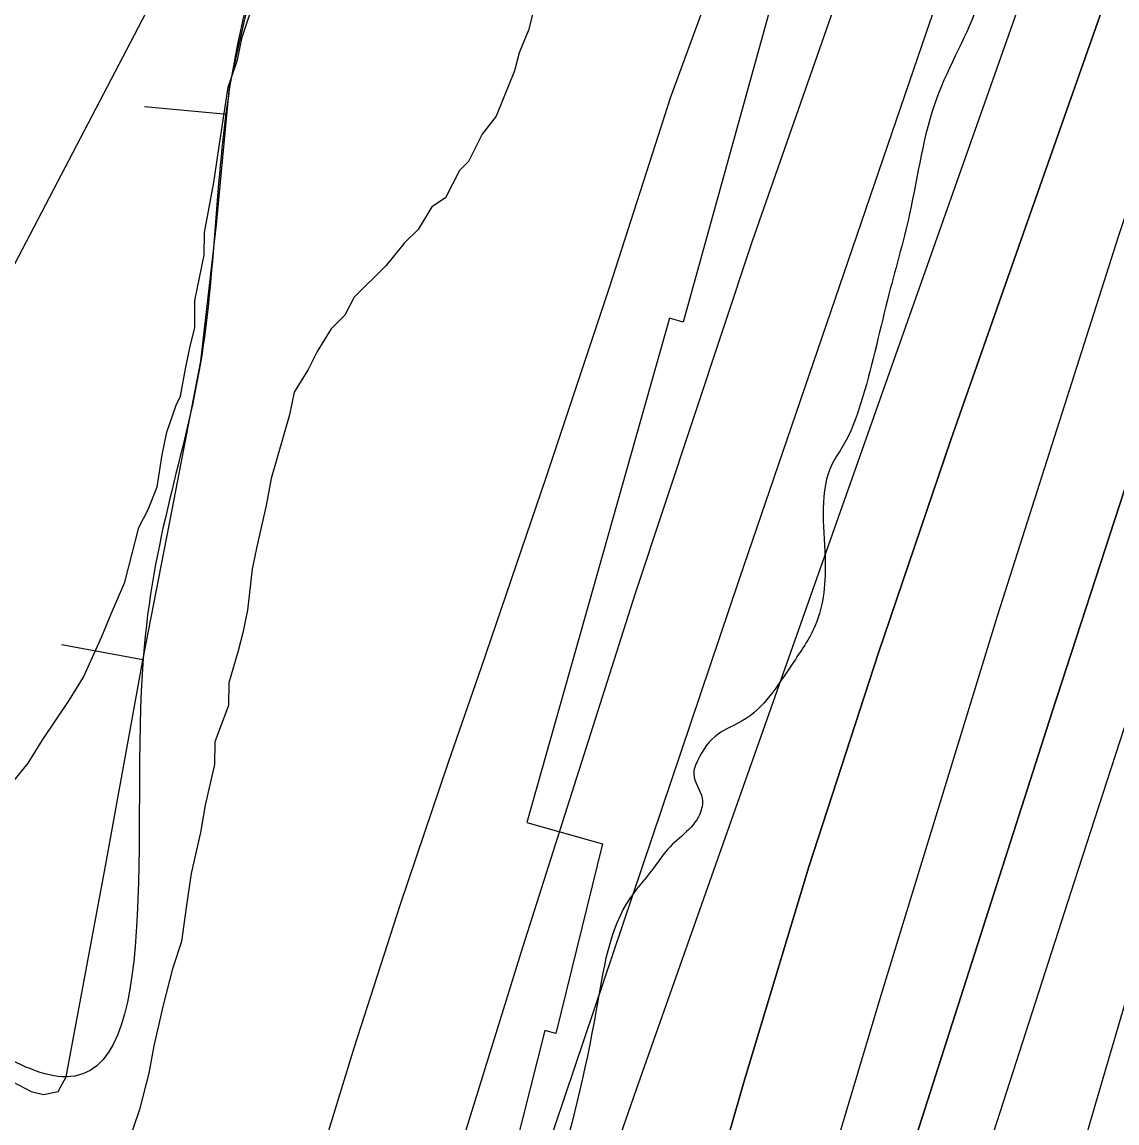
# Model space of a CAD drawing. Extents: x 3324104 to 3361979, y 612876 to 638273.
# Drawn here: x 3332870.8 to 3333201.2, y 619642.8 to 619975 of the extents above; entities that cross this region are included whole.
import ezdxf

# ---------------------------------------------------------------- set-up
doc = ezdxf.new("R2010")
doc.units = 0
for name, color, linetype in [('V-BORW-LINE', 7, 'Continuous'), ('V-RIVR-EDGE', 7, 'Continuous'), ('V-RRAP-RVMT', 7, 'Continuous'), ('V-SITE-VEGE', 7, 'Continuous'), ('V-TOPO-DPTH', 7, 'Continuous'), ('V-TOPO-MAJR', 7, 'Continuous'), ('V-TOPO-MINR', 7, 'Continuous'), ('V-TOPO-WATR', 7, 'Continuous')]:
    doc.layers.add(name, color=color, linetype=linetype)

msp = doc.modelspace()

# ---------------------------------------------------------------- linework, layer by layer
at = {"layer": 'V-BORW-LINE'}
for p, q in [((3332932.68, 619947.06), (3332907.79, 619949.43)), ((3332907.29, 619782.56), (3332882.69, 619787.03))]:
    msp.add_line(p, q, dxfattribs=at)
msp.add_lwpolyline([(3332737.62, 619986.55), (3332745.71, 619935.47), (3332757.48, 619884.42), (3332775.01, 619817.84), (3332796.65, 619752.53), (3332804.57, 619734.61), (3332819.62, 619709.58), (3332836.81, 619685.21), (3332848.34, 619671.73), (3332859.45, 619661.42), (3332867.82, 619655.3), (3332873.55, 619652.34), (3332877.3, 619651.35), (3332881.68, 619652.29), (3332884.12, 619656.72), (3332895.89, 619719.75), (3332907.36, 619782.97), (3332916.11, 619827.79), (3332924.74, 619872.64), (3332929.53, 619913.92), (3332933.46, 619955.31), (3332944.86, 620006.2)], dxfattribs=at)
msp.add_spline([(3333279.31, 622009.12), (3333231.92, 621951.76), (3333205.11, 621897.16), (3333189.26, 621870.48), (3333179.51, 621841.77), (3333188.99, 621814.26), (3333211.1, 621772.38), (3333204.81, 621737.81), (3333188.63, 621719.97), (3333169, 621718.16), (3333123.21, 621708.41), (3333080.88, 621684.52), (3333055.17, 621653.52), (3333026.61, 621594.88), (3332950.24, 621540.71), (3332914.43, 621496.23), (3332875.47, 621420.15), (3332841.76, 621289.97), (3332823.69, 621156.25), (3332819.5, 621070.99), (3332810.28, 620972.6), (3332794.13, 620819.7), (3332773.59, 620648.76), (3332758.38, 620478.35), (3332763.01, 620333.58), (3332761.44, 620215.25), (3332749.59, 620090.1), (3332736.9, 620020.51), (3332757.48, 619884.42), (3332796.65, 619752.53), (3332836.81, 619685.21), (3332884.12, 619656.72), (3332907.36, 619782.97), (3332924.74, 619872.64), (3332933.46, 619955.31), (3332956.09, 620057.12), (3332961.28, 620162.95), (3332980.06, 620271.9), (3332986.08, 620455.32), (3332994.16, 620598.94), (3332995.81, 620645.82), (3333015.49, 620663.47), (3333033.59, 620670.41), (3333059.26, 620687.46), (3333079.42, 620760.33), (3333099.61, 620886.65), (3333120.36, 621062.97), (3333127.93, 621114.48), (3333147.58, 621275.48), (3333149.44, 621387.58), (3333160.45, 621495.69), (3333147.46, 621529.78), (3333165.68, 621561.99), (3333287.42, 621646.35), (3333352.56, 621666.03), (3333381.9, 621690.89), (3333384.67, 621754.99), (3333383.93, 621811), (3333402.75, 621857.49), (3333424.81, 621899.12), (3333503.16, 622012.37), (3333560.21, 622118.33), (3333589.92, 622173.14), (3333617.46, 622211.23), (3333650.61, 622258.29), (3333640.96, 622317.3), (3333564, 622281.97), (3333518.92, 622253.83), (3333446.06, 622201.36), (3333404.2, 622156.3), (3333335.5, 622066.47), (3333279.31, 622009.12)], degree=3, dxfattribs=at)
at = {"layer": 'V-RIVR-EDGE'}
msp.add_spline([(3334928.97, 623567.85), (3334918.71, 623560.2), (3334914.68, 623556.19), (3334911.74, 623548.52), (3334903.31, 623541.96), (3334897.46, 623537.59), (3334883.89, 623523.37), (3334877.3, 623516.44), (3334875.1, 623512.79), (3334874.72, 623510.23), (3334869.21, 623497.09), (3334851.98, 623477.02), (3334839.87, 623459.87), (3334820.45, 623439.82), (3334813.49, 623432.89), (3334808.72, 623428.15), (3334791.86, 623408.45), (3334776.46, 623388.75), (3334766.19, 623376.71), (3334752.99, 623361.39), (3334747.86, 623355.19), (3334743.82, 623348.25), (3334740.89, 623343.87), (3334732.1, 623337.31), (3334728.8, 623334.4), (3334724.77, 623329.29), (3334712.3, 623315.07), (3334705.34, 623307.04), (3334701.67, 623300.47), (3334697.25, 623288.42), (3334692.47, 623279.29), (3334670.85, 623254.12), (3334652.51, 623232.23), (3334641.14, 623216.91), (3334634.54, 623206.32), (3334620.97, 623189.18), (3334601.16, 623162.54), (3334593.83, 623152.69), (3334582.08, 623132.98), (3334567.04, 623111.08), (3334554.2, 623092.11), (3334532.19, 623061.45), (3334516.05, 623038.46), (3334501.73, 623013.64), (3334486.32, 622989.92), (3334474.96, 622976.42), (3334471.29, 622971.31), (3334468.71, 622964.01), (3334466.11, 622945.37), (3334458.39, 622929.31), (3334449.59, 622916.9), (3334437.49, 622903.41), (3334430.89, 622897.21), (3334429.42, 622893.92), (3334430.51, 622889.17), (3334430.13, 622884.78), (3334422.09, 622884.44), (3334418.06, 622881.52), (3334414.39, 622876.78), (3334408.87, 622862.17), (3334399.7, 622849.03), (3334390.17, 622835.53), (3334378.44, 622826.06), (3334363.06, 622813.66), (3334337.75, 622777.9), (3334331.13, 622762.57), (3334327.81, 622750.15), (3334323.78, 622746.5), (3334319.75, 622741.39), (3334312.78, 622733), (3334306.55, 622727.54), (3334299.94, 622714.39), (3334295.53, 622705.63), (3334291.88, 622705.27), (3334287.48, 622702.36), (3334279.79, 622694.34), (3334261.06, 622661.85), (3334258.85, 622655.27), (3334258.48, 622650.52), (3334256.27, 622646.14), (3334249.67, 622637.39), (3334242.68, 622620.59), (3334233.12, 622595.39), (3334227.97, 622581.88), (3334227.22, 622574.2), (3334223.91, 622567.63), (3334219.88, 622563.62), (3334214.74, 622557.05), (3334213.27, 622550.47), (3334212.51, 622539.88), (3334211.02, 622528.55), (3334205.89, 622523.08), (3334199.67, 622521.63), (3334192.36, 622521.65), (3334181.38, 622517.65), (3334175.51, 622506.7), (3334173.65, 622495.01), (3334174.34, 622480.02), (3334173.22, 622468.69), (3334165.51, 622456.28), (3334156.34, 622440.95), (3334148.28, 622435.49), (3334140.95, 622428.56), (3334132.89, 622422.37), (3334131.79, 622417.62), (3334130.28, 622400.8), (3334129.53, 622392.03), (3334127.69, 622388.75), (3334124.76, 622384.73), (3334120.37, 622384.01), (3334113.42, 622383.67), (3334109.39, 622378.92), (3334105.72, 622372.72), (3334106.08, 622370.89), (3334106.8, 622364.67), (3334104.22, 622358.83), (3334092.86, 622346.07), (3334087.37, 622343.89), (3334077.85, 622335.14), (3334066.49, 622326.03), (3334058.79, 622317.64), (3334055.47, 622304.48), (3334054.73, 622298.64), (3334054.34, 622290.23), (3334052.14, 622286.22), (3334045.55, 622285.14), (3334038.59, 622277.84), (3334027.23, 622264.71), (3334003.75, 622232.6), (3333990.17, 622210.33), (3333969.97, 622172), (3333947.58, 622134.04), (3333931.07, 622108.49), (3333921.53, 622095.36), (3333906.11, 622069.44), (3333885.18, 622030.74), (3333866.11, 622004.11), (3333836.74, 621954.1), (3333808.83, 621904.82), (3333789, 621866.49), (3333773.55, 621825.22), (3333764.35, 621802.58), (3333753.68, 621773.36), (3333750.32, 621746.32), (3333745.51, 621722.57), (3333743.29, 621710.51), (3333742.49, 621684.19), (3333742.81, 621665.91), (3333738.03, 621655.69), (3333731.42, 621640.35), (3333723.35, 621629.41), (3333720.4, 621621.37), (3333716.71, 621607.86), (3333712.63, 621581.55), (3333709.64, 621557.06), (3333708.86, 621537.32), (3333711.36, 621514.29), (3333711.7, 621504.05), (3333710.95, 621494.55), (3333705.08, 621484.33), (3333691.48, 621455.48), (3333683.75, 621436.13), (3333680.79, 621419.32), (3333677.82, 621402.51), (3333676.69, 621386.8), (3333678.84, 621369.25), (3333684.3, 621359), (3333685.75, 621355.34), (3333683.92, 621353.88), (3333681.35, 621349.13), (3333676.95, 621343.66), (3333671.06, 621329.79), (3333664.81, 621313.35), (3333662.97, 621308.24), (3333659.66, 621300.57), (3333655.97, 621286.69), (3333654.86, 621280.11), (3333652.29, 621278.66), (3333646.07, 621275.38), (3333642.77, 621270.27), (3333641.29, 621264.43), (3333642.01, 621259.31), (3333642, 621253.09), (3333639.78, 621245.06), (3333636.12, 621240.68), (3333634.64, 621234.47), (3333623.99, 621213.66), (3333608.54, 621175.68), (3333598.59, 621144.27), (3333594.52, 621124.9), (3333593.41, 621119.42), (3333588.28, 621113.59), (3333583.51, 621106.65), (3333577.64, 621096.43), (3333573.24, 621092.79), (3333568.85, 621090.24), (3333567.74, 621085.49), (3333565.53, 621077.45), (3333558.92, 621067.96), (3333558.55, 621064.68), (3333561.45, 621054.07), (3333560.32, 621041.64), (3333556.27, 621029.59), (3333554.8, 621025.94), (3333558.8, 621018.62), (3333564.63, 621010.19), (3333561.69, 621005.81), (3333557.67, 621003.27), (3333553.63, 620997.06), (3333546.64, 620979.17), (3333540.39, 620964.56), (3333533.77, 620947.4), (3333531.54, 620933.51), (3333527.86, 620925.11), (3333521.25, 620911.97), (3333515.75, 620906.5), (3333510.99, 620902.85), (3333508.41, 620894.82), (3333502.91, 620885.33), (3333500.32, 620874), (3333494.83, 620869.26), (3333490.43, 620866.72), (3333480.53, 620852.48), (3333474.29, 620841.9), (3333459.22, 620811.23), (3333451.52, 620799.92), (3333448.21, 620792.61), (3333444.9, 620782.75), (3333445.25, 620777.27), (3333447.42, 620768.86), (3333445.95, 620765.2), (3333442.66, 620764.85), (3333437.54, 620764.49), (3333431.68, 620759.39), (3333422.14, 620744.06), (3333414.41, 620723.61), (3333401.92, 620696.96), (3333396.42, 620690.02), (3333386.53, 620683.47), (3333377.37, 620672.89), (3333371.86, 620665.23), (3333365.63, 620658.3), (3333363.07, 620655.38), (3333362.69, 620651.36), (3333366.7, 620647.33), (3333367.42, 620644.04), (3333366.32, 620642.21), (3333361.2, 620641.13), (3333354.98, 620639.31), (3333350.58, 620631.28), (3333343.23, 620617.41), (3333342.11, 620608.64), (3333342.82, 620598.77), (3333340.98, 620591.83), (3333334.75, 620587.82), (3333330.35, 620583.45), (3333327.05, 620577.61), (3333323.76, 620575.79), (3333320.82, 620571.04), (3333318.98, 620565.56), (3333317.86, 620558.99), (3333320.77, 620553.13), (3333320.76, 620546.92), (3333316.73, 620541.81), (3333299.52, 620529.79), (3333291.45, 620522.5), (3333285.97, 620519.95), (3333281.94, 620517.04), (3333272.4, 620502.44), (3333265.42, 620489.66), (3333262.48, 620485.28), (3333258.81, 620477.25), (3333256.97, 620471.77), (3333260.96, 620459.33), (3333259.85, 620452.75), (3333255.8, 620444.72), (3333256.89, 620441.43), (3333262.72, 620434.1), (3333263.07, 620426.06), (3333261.24, 620423.51), (3333262.67, 620413.63), (3333262.66, 620408.52), (3333261.92, 620406.32), (3333256.07, 620405.61), (3333253.87, 620402.32), (3333258.98, 620396.83), (3333259.32, 620388.78), (3333259.31, 620385.13), (3333256.73, 620374.17), (3333251.23, 620369.8), (3333245.02, 620369.81), (3333242.09, 620367.99), (3333240.23, 620354.1), (3333243.49, 620342.4), (3333241.62, 620327.42), (3333235.75, 620318.66), (3333229.88, 620309.17), (3333223.29, 620302.97), (3333220.71, 620296.76), (3333219.96, 620286.89), (3333223.97, 620284.69), (3333227.62, 620283.22), (3333229.81, 620279.56), (3333228.33, 620275.18), (3333226.14, 620273.35), (3333218.46, 620273.37), (3333218.09, 620271.55), (3333218.43, 620260.58), (3333225.36, 620253.25), (3333228.64, 620249.59), (3333226.07, 620244.84), (3333215.81, 620234.63), (3333210.3, 620225.51), (3333208.81, 620213.45), (3333208.05, 620200.65), (3333209.83, 620184.57), (3333207.24, 620172.14), (3333199.15, 620150.23), (3333189.92, 620114.79), (3333184.75, 620095.07), (3333180.36, 620089.96), (3333175.2, 620073.89), (3333167.07, 620038.82), (3333162.3, 620030.06), (3333162.65, 620023.84), (3333163.7, 620004.83), (3333159.62, 619981.44), (3333146.75, 619951.87), (3333138.62, 619917.16), (3333131.98, 619891.22), (3333123.86, 619859.8), (3333118.71, 619847.39), (3333115.41, 619841.91), (3333113.14, 619813.41), (3333110.17, 619792.94), (3333103.19, 619781.26), (3333088.16, 619764.12), (3333080.84, 619760.12), (3333074.61, 619752.09), (3333073.5, 619748.07), (3333076.04, 619740.75), (3333075.3, 619736), (3333065.04, 619724.7), (3333062.1, 619720.68), (3333054.4, 619710.83), (3333044.08, 619676.86), (3333031.15, 619622.79), (3333019.73, 619586.27), (3333011.99, 619559.97), (3333004.97, 619532.2), (3333004.23, 619526.35), (3333007.5, 619517.21), (3333006.03, 619513.56), (3333002.35, 619504.79), (3332997.95, 619500.78), (3332994.65, 619495.31), (3332992.4, 619473.74), (3332989.42, 619449.26), (3332987.92, 619433.55), (3332988.61, 619417.83), (3332984.91, 619401.38), (3332980.12, 619386.41), (3332972.42, 619375.1), (3332966.88, 619354.27), (3332958.39, 619318.84), (3332949.88, 619279.01), (3332945.08, 619258.55), (3332945.79, 619249.41), (3332945.03, 619237.72), (3332939.51, 619223.84), (3332931.42, 619204.85), (3332929.91, 619185.85), (3332927.31, 619169.4), (3332922.14, 619148.95), (3332922.49, 619140.17), (3332924.3, 619133.59), (3332920.63, 619127.02), (3332919.51, 619119.34), (3332919.13, 619112.4), (3332916.91, 619099.98), (3332914.32, 619087.92), (3332905.11, 619060.89), (3332898.1, 619033.86), (3332892.56, 619012.3), (3332891.41, 618990.37), (3332890.3, 618984.16), (3332882.96, 618971.75), (3332878.52, 618949.83), (3332874.78, 618918.77), (3332873.6, 618882.22), (3332869.89, 618859.93), (3332865.82, 618842.76), (3332855.9, 618819.38), (3332845.58, 618785.41), (3332838.54, 618748.15), (3332836.99, 618714.15), (3332831.76, 618666.64), (3332832.42, 618639.23), (3332838.58, 618615.82), (3332848.01, 618586.55), (3332849.43, 618569.37), (3332847.54, 618545.97), (3332848.96, 618525.87), (3332853.23, 618480.16), (3332859.29, 618418), (3332861.03, 618383.64), (3332865.68, 618343.05), (3332869.61, 618305.75), (3332871.95, 618265.06)], degree=3, dxfattribs=at)
at = {"layer": 'V-RRAP-RVMT'}
for p, q in [((3333104.37, 620007.46), (3333070.34, 619884.44)), ((3333066.16, 619885.63), (3333023.17, 619733.44)), ((3333070.34, 619884.44), (3333066.16, 619885.63)), ((3333023.17, 619733.44), (3333045.96, 619727)), ((3333045.96, 619727), (3333031.91, 619669.82)), ((3333028.53, 619670.7), (3332992.01, 619525.68)), ((3333031.91, 619669.82), (3333028.53, 619670.7))]:
    msp.add_line(p, q, dxfattribs=at)
at = {"layer": 'V-SITE-VEGE'}
for p, q in [((3332937.2, 619970.4), (3332942.79, 619986.83)), ((3333025.03, 619978.07), (3333023.62, 619972.59)), ((3332935.78, 619963.56), (3332937.2, 619970.4)), ((3333023.62, 619972.59), (3333020.84, 619965.75)), ((3332932.98, 619955.34), (3332935.78, 619963.56)), ((3333020.84, 619965.75), (3333019.43, 619960.27)), ((3333019.43, 619960.27), (3333013.85, 619946.59)), ((3332930.12, 619936.16), (3332932.98, 619955.34)), ((3333013.85, 619946.59), (3333009.7, 619941.13)), ((3333009.7, 619941.13), (3333005.54, 619932.93)), ((3332928.68, 619926.57), (3332930.12, 619936.16)), ((3333002.78, 619930.2), (3332998.61, 619922)), ((3333005.54, 619932.93), (3333002.78, 619930.2)), ((3332925.84, 619911.5), (3332928.68, 619926.57)), ((3332998.61, 619922), (3332994.48, 619919.28)), ((3332994.48, 619919.28), (3332990.32, 619912.45)), ((3332925.79, 619904.64), (3332925.84, 619911.5)), ((3332990.32, 619912.45), (3332986.17, 619908.36)), ((3332986.17, 619908.36), (3332980.65, 619901.54)), ((3332924.38, 619897.79), (3332925.79, 619904.64)), ((3332980.65, 619901.54), (3332970.98, 619892)), ((3332922.96, 619890.94), (3332924.38, 619897.79)), ((3332922.91, 619882.71), (3332922.96, 619890.94)), ((3332970.98, 619892), (3332968.2, 619886.53)), ((3332968.2, 619886.53), (3332964.06, 619882.44)), ((3332921.5, 619877.23), (3332922.91, 619882.71)), ((3332964.06, 619882.44), (3332959.9, 619875.61)), ((3332920.09, 619870.38), (3332921.5, 619877.23)), ((3332959.9, 619875.61), (3332957.12, 619870.14)), ((3332918.66, 619862.16), (3332920.09, 619870.38)), ((3332957.12, 619870.14), (3332952.96, 619863.31)), ((3332917.27, 619859.43), (3332918.66, 619862.16)), ((3332952.96, 619863.31), (3332951.55, 619856.46)), ((3332914.48, 619851.22), (3332917.27, 619859.43)), ((3332951.55, 619856.46), (3332945.94, 619837.3)), ((3332913.06, 619844.36), (3332914.48, 619851.22)), ((3332911.63, 619834.77), (3332913.06, 619844.36)), ((3332945.94, 619837.3), (3332944.51, 619829.08)), ((3332908.84, 619827.93), (3332911.63, 619834.77)), ((3332906.06, 619822.46), (3332908.84, 619827.93)), ((3332944.51, 619829.08), (3332941.69, 619816.75)), ((3332901.84, 619806.03), (3332906.06, 619822.46)), ((3332941.69, 619816.75), (3332940.27, 619809.9)), ((3332940.27, 619809.9), (3332938.82, 619797.56)), ((3332897.66, 619796.46), (3332901.84, 619806.03)), ((3332938.82, 619797.56), (3332937.41, 619790.71)), ((3332894.88, 619789.62), (3332897.66, 619796.46)), ((3332937.41, 619790.71), (3332936, 619785.24)), ((3332889.31, 619777.31), (3332894.88, 619789.62)), ((3332936, 619785.24), (3332933.2, 619775.65)), ((3332885.15, 619770.48), (3332889.31, 619777.31)), ((3332933.2, 619775.65), (3332933.15, 619768.79)), ((3332876.84, 619758.18), (3332885.15, 619770.48)), ((3332933.15, 619768.79), (3332928.96, 619757.85)), ((3332872.68, 619751.35), (3332876.84, 619758.18)), ((3332928.96, 619757.85), (3332928.92, 619750.99)), ((3332867.15, 619744.53), (3332872.68, 619751.35)), ((3332928.92, 619750.99), (3332926.1, 619738.66)), ((3332926.1, 619738.66), (3332924.67, 619730.44)), ((3332924.67, 619730.44), (3332921.85, 619718.11)), ((3332921.85, 619718.11), (3332920.42, 619708.52)), ((3332920.42, 619708.52), (3332918.97, 619697.56)), ((3332918.97, 619697.56), (3332916.18, 619689.34)), ((3332916.18, 619689.34), (3332913.36, 619678.39)), ((3332913.36, 619678.39), (3332910.54, 619666.06)), ((3332910.54, 619666.06), (3332909.11, 619657.84)), ((3332909.11, 619657.84), (3332906.3, 619646.89)), ((3332906.3, 619646.89), (3332899.31, 619626.36))]:
    msp.add_line(p, q, dxfattribs=at)
at = {"layer": 'V-TOPO-DPTH'}
for points in [[(3333201.13, 620137.12), (3333143.72, 619972.16), (3333087.22, 619806.88), (3332978.89, 619485.66), (3332977.32, 619480.73), (3332975.88, 619475.76), (3332974.63, 619470.74), (3332863.39, 618698.34), (3332857.94, 618656.99), (3332852.61, 618615.63), (3332847.44, 618574.25), (3332842.38, 618532.85), (3332841.36, 618524.29), (3332837.16, 618487.14), (3332833.3, 618449.95), (3332829.97, 618412.72), (3332826.99, 618375.45), (3332822.33, 618311.74), (3332819.29, 618264.96), (3332871.31, 618265.05)], [(3333287, 620086.96), (3333233.84, 619927.06), (3333181.67, 619766.84), (3333079.7, 619448.6), (3333079.28, 619447.23), (3333078.23, 619443.08), (3332905.54, 618442.2), (3332905.29, 618440.22), (3332905.24, 618439.55), (3332899.47, 618342.36), (3332896.64, 618293.09), (3332895.09, 618265.1), (3332871.31, 618265.05)], [(3332895.09, 618265.1), (3332896.64, 618293.09), (3332899.47, 618342.36), (3332905.24, 618439.55), (3332905.29, 618440.22), (3332905.54, 618442.2), (3333078.23, 619443.08), (3333079.28, 619447.23), (3333079.7, 619448.6), (3333181.67, 619766.84), (3333233.84, 619927.06), (3333287, 620086.96)], [(3332871.31, 618265.05), (3332883.23, 618421.6), (3332884.14, 618432.52), (3332885.16, 618443.42), (3332886.35, 618454.31), (3332887.63, 618465.2), (3332921.47, 618733.76), (3333025.42, 619409.85), (3333029.95, 619434.32), (3333034.97, 619458.69), (3333040.73, 619482.89), (3333046.99, 619506.97), (3333069.89, 619589.87), (3333088.63, 619655.11), (3333108.25, 619720.08), (3333129.2, 619784.63), (3333151.03, 619848.91), (3333173.47, 619912.82), (3333207.27, 620008.82)], [(3332871.31, 618265.05), (3332883.23, 618421.6), (3332884.14, 618432.52), (3332885.16, 618443.42), (3332886.35, 618454.31), (3332887.63, 618465.2), (3332921.47, 618733.76), (3333025.42, 619409.85), (3333029.95, 619434.32), (3333034.97, 619458.69), (3333040.73, 619482.89), (3333046.99, 619506.97), (3333069.89, 619589.87), (3333088.63, 619655.11), (3333108.25, 619720.08), (3333129.2, 619784.63), (3333151.03, 619848.91), (3333173.47, 619912.82), (3333207.27, 620008.82)], [(3333300.88, 619988.66), (3333278.59, 619919.72), (3333256.36, 619850.77), (3333234.59, 619781.67), (3333213.4, 619712.41), (3333193.06, 619642.88), (3333173.3, 619573.19), (3333145.86, 619474.09), (3333139.99, 619451.98), (3333134.43, 619429.79), (3332964.42, 618481.98), (3332961.48, 618458.1), (3332958.85, 618434.18), (3332956.66, 618410.22), (3332954.77, 618386.23), (3332946.39, 618265.19), (3332895.09, 618265.1)], [(3333300.88, 619988.66), (3333278.59, 619919.72), (3333256.36, 619850.77), (3333234.59, 619781.67), (3333213.4, 619712.41), (3333193.06, 619642.88), (3333173.3, 619573.19), (3333145.86, 619474.09), (3333139.99, 619451.98), (3333134.43, 619429.79), (3332964.42, 618481.98), (3332961.48, 618458.1), (3332958.85, 618434.18), (3332956.66, 618410.22), (3332954.77, 618386.23), (3332946.39, 618265.19), (3332983.61, 618265.25)]]:
    msp.add_lwpolyline(points, dxfattribs=at)
at = {"layer": 'V-TOPO-MAJR'}
msp.add_lwpolyline([(3333668.71, 621638.22), (3333431.42, 621015.4), (3333428.62, 621006.78), (3333403.59, 620939.64), (3333397.05, 620922.68), (3333390.27, 620905.82), (3333383.11, 620889.12), (3333375.7, 620872.53), (3332686.53, 619553.94), (3332685.98, 619548.29), (3332738.27, 618427.48), (3332736.57, 618393.28), (3332731.15, 618264.81)], dxfattribs=at)
at = {"layer": 'V-TOPO-MINR'}
for points in [[(3333389.75, 620831.82), (3333066.51, 619952.32), (3333047.97, 619894.81), (3333028.84, 619837.48), (3333009.33, 619780.28), (3332999.4, 619751.62), (3332984.95, 619708.73), (3332971, 619665.68), (3332957.8, 619622.39), (3332945.11, 619578.95), (3332938.91, 619556.99), (3332930.28, 619524.28), (3332922.42, 619491.4), (3332783.57, 618468.95), (3332782.62, 618456.32), (3332781.88, 618443.66), (3332781.29, 618431), (3332774.91, 618264.89)], [(3333201.13, 620137.12), (3333143.72, 619972.16), (3333087.22, 619806.88), (3332978.89, 619485.66), (3332977.32, 619480.73), (3332975.88, 619475.76), (3332974.63, 619470.74), (3332863.39, 618698.34), (3332857.94, 618656.99), (3332852.61, 618615.63), (3332847.44, 618574.25), (3332842.38, 618532.85), (3332841.36, 618524.29), (3332837.16, 618487.14), (3332833.3, 618449.95), (3332829.97, 618412.72), (3332826.99, 618375.45), (3332822.33, 618311.74), (3332819.29, 618264.96)], [(3333215.63, 620104.7), (3333056.15, 619652.86), (3333048.95, 619632.43), (3333041.78, 619611.99), (3333034.65, 619591.54), (3333027.54, 619571.08), (3333023.62, 619559.77), (3333018.67, 619544.9), (3333013.98, 619529.96), (3333009.66, 619514.9), (3333005.6, 619499.76), (3333001.97, 619484.52), (3332998.68, 619469.21), (3332995.87, 619453.8), (3332879.43, 618617.79), (3332864.49, 618494.74), (3332861.75, 618470.73), (3332859.22, 618446.69), (3332857.04, 618422.62), (3332855.07, 618398.53), (3332845.1, 618265.01)], [(3333314.29, 620101.59), (3333268.63, 619962.96), (3333198.11, 619745.9), (3333188.29, 619715.61), (3333178.49, 619685.32), (3333168.73, 619655.01), (3333158.98, 619624.7), (3333149.51, 619594.31), (3333140.39, 619563.82), (3333131.78, 619533.18), (3333123.53, 619502.44), (3333123.14, 619500.92), (3332960.79, 618648.53), (3332953.8, 618606.52), (3332947.48, 618564.4), (3332941.59, 618522.21), (3332940.39, 618513.04), (3332935.77, 618475.35), (3332931.61, 618437.61), (3332928.11, 618399.81), (3332925.06, 618361.96), (3332920.93, 618304.28), (3332918.31, 618265.14)], [(3333287, 620086.96), (3333233.84, 619927.06), (3333181.67, 619766.84), (3333079.7, 619448.6), (3333079.28, 619447.23), (3333078.23, 619443.08), (3332905.54, 618442.2), (3332905.29, 618440.22), (3332905.24, 618439.55), (3332899.47, 618342.36), (3332896.64, 618293.09), (3332895.09, 618265.1)], [(3333239.88, 620024.31), (3333201.66, 619910.45), (3333165.2, 619796.03), (3333129.91, 619681.22), (3333067.19, 619471.48), (3333064.28, 619461.22), (3333061.58, 619450.9), (3333059.18, 619440.52), (3333056.98, 619430.08), (3333034.47, 619314.74), (3332897.25, 618453.14), (3332896.48, 618447.62), (3332895.81, 618442.08), (3332895.29, 618436.53), (3332894.86, 618430.97), (3332884.38, 618265.08)], [(3333128.13, 620014.66), (3333091.1, 619908.91), (3333055.85, 619802.56), (3333021.79, 619695.8), (3332964.7, 619511.63), (3332960.33, 619496.59), (3332956.3, 619481.47), (3332952.79, 619466.22), (3332949.63, 619450.88), (3332806.69, 618454.12), (3332806.64, 618453.7), (3332806.55, 618452.45), (3332805.11, 618424.05), (3332804.41, 618409.43), (3332803.79, 618394.81), (3332803.27, 618380.18), (3332802.81, 618365.55), (3332800.01, 618264.93)], [(3333300.88, 619988.66), (3333278.59, 619919.72), (3333256.36, 619850.77), (3333234.59, 619781.67), (3333213.4, 619712.41), (3333193.06, 619642.88), (3333173.3, 619573.19), (3333145.86, 619474.09), (3333139.99, 619451.98), (3333134.43, 619429.79), (3332964.42, 618481.98), (3332961.48, 618458.1), (3332958.85, 618434.18), (3332956.66, 618410.22), (3332954.77, 618386.23), (3332946.39, 618265.19)]]:
    msp.add_lwpolyline(points, dxfattribs=at)
at = {"layer": 'V-TOPO-WATR'}
msp.add_lwpolyline([(3333207.27, 620008.82), (3333173.47, 619912.82), (3333151.03, 619848.91), (3333129.2, 619784.63), (3333108.25, 619720.08), (3333088.63, 619655.11), (3333069.89, 619589.87), (3333046.99, 619506.97), (3333040.73, 619482.89), (3333034.97, 619458.69), (3333029.95, 619434.32), (3333025.42, 619409.85), (3332921.47, 618733.76), (3332887.63, 618465.2), (3332886.35, 618454.31), (3332885.16, 618443.42), (3332884.14, 618432.52), (3332883.23, 618421.6), (3332871.31, 618265.05)], dxfattribs=at)

doc.saveas('drawing.dxf')
